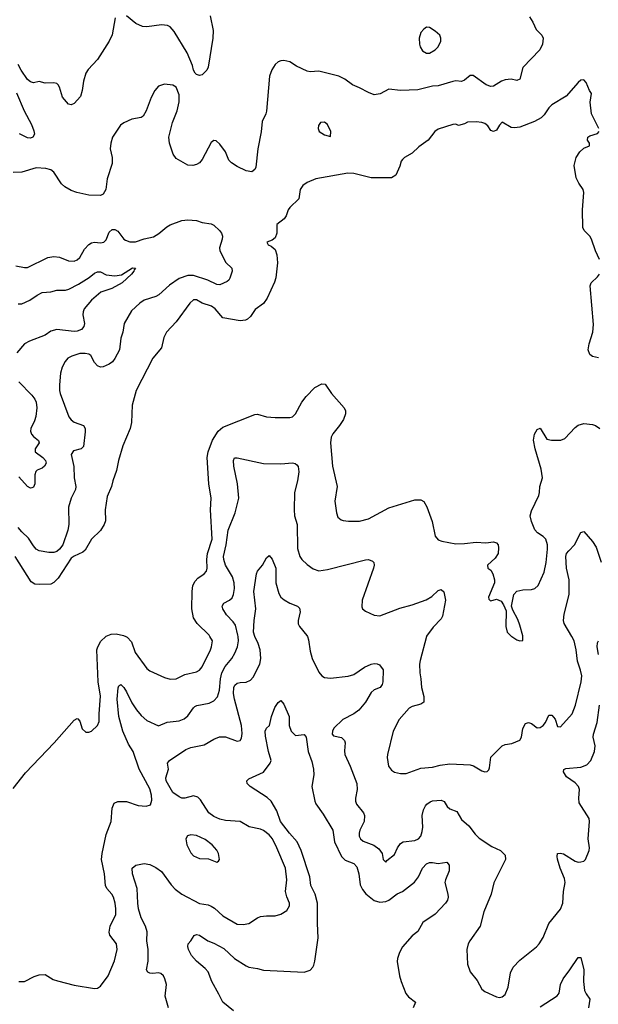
# Model space of a CAD drawing. Header units: inches. Extents: x 1694797 to 1849917, y 907313 to 1017959.
# Tile 591 of 656: x 1833396 to 1837369, y 917474 to 924237. Entities that reach past the tile are written whole.
import ezdxf

# ---------------------------------------------------------------- set-up
doc = ezdxf.new("R2010")
doc.units = ezdxf.units.IN
doc.header["$MEASUREMENT"] = 0
doc.layers.add('B8931', color=7, linetype='Continuous')
doc.layers.add('B8932', color=7, linetype='Continuous')

msp = doc.modelspace()

# ---------------------------------------------------------------- linework, layer by layer
at = {"layer": 'B8931', "color": 5}
for points, elevation in [([(1833350, 918957.1), (1833436.6, 919063.4), (1833632.7, 919270), (1833770, 919426), (1833790, 919438), (1833794.4, 919434.4), (1833810, 919418), (1833825.7, 919365.7), (1833850, 919343), (1833870, 919343), (1833889.6, 919350.4), (1833931.2, 919388.8), (1833942.7, 919417.3), (1833941.2, 919470), (1833949.8, 919590), (1833935.4, 919690), (1833926.2, 919910), (1833931.7, 919930), (1833952.5, 919967.5), (1833987, 920000)], 780), ([(1833389.4, 917630.6), (1833430, 917630.7), (1833494.2, 917665.8), (1833530, 917677.3), (1833570, 917678.8), (1833624.7, 917644.7), (1833654.6, 917634.6), (1833770, 917606), (1833910, 917582.8), (1833930, 917584.7), (1833950, 917598), (1834002.9, 917670), (1834046.1, 917773.9), (1834064.4, 917850), (1834059.7, 917890), (1834015.8, 917950), (1834009.7, 917970), (1834016.4, 918010), (1834055.6, 918090), (1834057.2, 918130), (1834051.6, 918170), (1834039.3, 918210), (1834028.7, 918230), (1833994.5, 918270), (1833984.8, 918290), (1833977.5, 918370), (1833957.7, 918470), (1833961.8, 918510), (1833990, 918641), (1834024.7, 918730), (1834030, 918822), (1834044.1, 918855.9), (1834070, 918867.3), (1834130, 918866.7), (1834210, 918839.5), (1834263.9, 918836.1), (1834294.5, 918845.5), (1834304.4, 918875.6), (1834301.4, 918910), (1834290, 918954.7), (1834217.1, 919090), (1834174, 919210), (1834142, 919262), (1834103.8, 919350), (1834077, 919450), (1834065.2, 919570), (1834071.8, 919648.2), (1834077.2, 919662.8), (1834090, 919670.7), (1834110, 919650.5), (1834130, 919620.5), (1834165.7, 919545.7), (1834197.2, 919497.2), (1834230, 919457.4), (1834270, 919424.6), (1834350, 919386.4), (1834407.5, 919412.5), (1834490, 919422.3), (1834524.4, 919435.6), (1834550, 919455.6), (1834588.4, 919511.6), (1834599.6, 919520.4), (1834612.7, 919527.3), (1834697.4, 919542.6), (1834730, 919558.5), (1834754.7, 919585.3), (1834767.7, 919632.3), (1834774.3, 919710), (1834783.8, 919750), (1834805.8, 919794.2), (1834851.8, 919850), (1834874.3, 919885.7), (1834891.2, 919928.8), (1834897.7, 919970), (1834895, 920000)], 760), ([(1834124.9, 920000), (1834134.9, 919994.9), (1834163.4, 919963.4), (1834188.5, 919890), (1834270, 919780.5), (1834290, 919765.5), (1834390, 919718), (1834430, 919706.4), (1834470, 919710.4), (1834530, 919738.7), (1834610, 919758.4), (1834630, 919770.4), (1834647.9, 919792.1), (1834706.4, 919910), (1834714, 919930), (1834719.2, 919970), (1834702.4, 920000)], 780), ([(1834418.4, 917450), (1834395.6, 917530), (1834404.2, 917610), (1834393.3, 917650), (1834383.6, 917670), (1834365.9, 917685.9), (1834350, 917690.9), (1834310, 917685.6), (1834290, 917687.6), (1834276, 917696), (1834267.4, 917710), (1834278, 917770), (1834278.4, 917850), (1834268.6, 917910), (1834272, 917972), (1834260.8, 918010), (1834229.2, 918069.2), (1834212.5, 918130), (1834206.1, 918170), (1834202, 918270), (1834169.8, 918370), (1834168, 918410), (1834194, 918430), (1834250, 918442), (1834290, 918433.8), (1834330, 918414.9), (1834370, 918387), (1834435.8, 918295.8), (1834464.5, 918264.5), (1834510, 918230.2), (1834630, 918166.4), (1834690, 918156.5), (1834710, 918148.4), (1834733.5, 918133.5), (1834790, 918082.8), (1834890, 918024.9), (1834930, 918022.3), (1834969.8, 918030.2), (1835030, 918068.4), (1835050, 918076.4), (1835090, 918082.4), (1835150, 918082.4), (1835190, 918092.7), (1835230, 918119.1), (1835249.5, 918150), (1835249.6, 918170), (1835230, 918213.2), (1835220.4, 918250), (1835230.8, 918330), (1835220.8, 918410), (1835162.7, 918550), (1835130.8, 918610), (1835110, 918637.7), (1835070, 918668.4), (1835050, 918676.9), (1834972.3, 918692.3), (1834910.7, 918730.7), (1834810, 918737.4), (1834770, 918746.3), (1834730, 918764), (1834695.5, 918790), (1834637.6, 918877.6), (1834618.1, 918898.1), (1834590, 918907.1), (1834530, 918891.1), (1834510, 918891.2), (1834490, 918899.7), (1834447.4, 918930), (1834400.9, 919010), (1834400.4, 919030), (1834417.6, 919090), (1834412, 919130), (1834424.5, 919150), (1834535.8, 919224.2), (1834570, 919239.3), (1834663, 919257), (1834730, 919296.5), (1834768.9, 919311.1), (1834810, 919311.1), (1834890, 919282), (1834910, 919286.4), (1834918.5, 919301.5), (1834924.6, 919335.4), (1834919, 919390), (1834870.5, 919570), (1834864.5, 919610), (1834866.6, 919650), (1834874.2, 919665.8), (1834890, 919679.7), (1834910, 919685.2), (1834950, 919686.5), (1834980, 919700), (1834998.1, 919721.9), (1835045.7, 919810), (1835051.7, 919850), (1835046.9, 919910), (1835033.4, 919953.4), (1835010, 919999.7), (1835009.9, 920000)], 740), ([(1835371.2, 920000), (1835378.2, 919978.2), (1835390, 919898.8), (1835404.5, 919850), (1835450, 919754.9), (1835470, 919730.4), (1835490, 919719.5), (1835530, 919713.7), (1835652.3, 919727.7), (1835690, 919740.3), (1835763.7, 919790), (1835810, 919810.3), (1835830, 919814.4), (1835850, 919813.4), (1835865.8, 919805.8), (1835891.6, 919771.6), (1835889.1, 919690), (1835884.4, 919670), (1835870.3, 919650), (1835830, 919633.1), (1835810, 919616.4), (1835771, 919549), (1835724.9, 919495.1), (1835690, 919468.6), (1835615.3, 919430), (1835552.7, 919370), (1835543.2, 919350), (1835542.6, 919330), (1835550, 919318), (1835606.3, 919306.3), (1835626.3, 919286.3), (1835630.2, 919270), (1835625.8, 919214.2), (1835628.6, 919190), (1835666, 919110), (1835710.4, 918990), (1835714, 918950), (1835701.7, 918890), (1835702.6, 918870), (1835709.3, 918849.3), (1835757, 918790), (1835762.6, 918770), (1835760.3, 918730), (1835731.4, 918670), (1835726.2, 918650), (1835726.7, 918630), (1835736.9, 918610), (1835754.8, 918594.8), (1835827.7, 918567.7), (1835862.2, 918542.2), (1835884.9, 918510), (1835891.3, 918470), (1835910, 918451.3), (1835917, 918463), (1835970, 918504), (1835989.6, 918550), (1836010, 918578), (1836030, 918590.3), (1836110, 918598.9), (1836134.7, 918610), (1836150.6, 918629.4), (1836159.7, 918660.3), (1836163.7, 918690), (1836160.7, 918770), (1836169.8, 918810), (1836182.6, 918837.4), (1836190.8, 918849.2), (1836214, 918866), (1836230, 918871.5), (1836290, 918876), (1836310, 918868), (1836332.3, 918832.3), (1836350, 918818), (1836398, 918798), (1836430, 918743.7), (1836479.7, 918699.7), (1836523.2, 918643.2), (1836550, 918616.3), (1836637.5, 918557.5), (1836698, 918530), (1836730, 918498), (1836732.7, 918470), (1836651.9, 918308.1), (1836633.7, 918230), (1836583.8, 918110), (1836557.6, 918010), (1836486.4, 917910), (1836476.4, 917890), (1836466, 917850), (1836470.4, 917750.4), (1836490, 917698), (1836537.2, 917637.2), (1836570, 917579.1), (1836590, 917563.1), (1836670, 917526), (1836690, 917521), (1836710, 917526), (1836730, 917542.8), (1836750, 917592), (1836765.1, 917690), (1836784.7, 917730), (1836830, 917778.4), (1836944.5, 917870), (1836963.6, 917890), (1836990, 917934), (1837029.8, 918030.2), (1837110, 918127.7), (1837125.3, 918170), (1837129.8, 918250), (1837142.5, 918310), (1837138, 918338), (1837106.4, 918410), (1837089.4, 918470.6), (1837086, 918490), (1837089, 918510), (1837107.2, 918512.8), (1837130, 918508), (1837210, 918457.4), (1837230, 918450.3), (1837248.2, 918451.8), (1837270, 918458), (1837282, 918470), (1837305.6, 918530), (1837307.6, 918550), (1837298.4, 918610), (1837308.8, 918730), (1837305.3, 918750), (1837238.7, 918858.7), (1837234.8, 918890), (1837239.8, 918950), (1837232.8, 918970), (1837210, 918996.4), (1837150, 919037.7), (1837131.1, 919070), (1837133.1, 919086.9), (1837145.4, 919094.6), (1837250, 919102.7), (1837290, 919119), (1837317.2, 919150), (1837343.5, 919210), (1837347.2, 919250), (1837334.5, 919310), (1837335.9, 919330), (1837360.2, 919410), (1837377.3, 919530)], 740), ([(1836189.2, 920000), (1836145.4, 919834.6), (1836141.7, 919810), (1836143.6, 919750), (1836151.5, 919710), (1836155.5, 919650), (1836171.5, 919588.5), (1836170.3, 919550), (1836150, 919535.1), (1836090, 919519.7), (1836070, 919507.6), (1836002.4, 919430), (1835959.5, 919350), (1835921.3, 919190), (1835920.3, 919170), (1835929.1, 919109.1), (1835950, 919081.6), (1835970, 919068.4), (1836010, 919059.1), (1836050, 919060.5), (1836150, 919095.8), (1836230, 919102.3), (1836283.2, 919116.8), (1836350, 919126.5), (1836490, 919118), (1836511.5, 919111.5), (1836570, 919077.1), (1836590, 919070.6), (1836606.6, 919073.4), (1836616.3, 919083.7), (1836621.6, 919098.4), (1836630, 919170.7), (1836710, 919250.6), (1836730, 919258), (1836775.5, 919264.5), (1836831.2, 919288.8), (1836841.3, 919310), (1836851, 919369), (1836870, 919404), (1836890, 919410.5), (1836910, 919403.1), (1836950, 919373.1), (1836970, 919376.5), (1836991.3, 919390), (1837006.6, 919410), (1837030, 919460.7), (1837050, 919460.7), (1837073, 919433), (1837090, 919382.8), (1837110, 919380.7), (1837189.6, 919470), (1837211.9, 919530), (1837251, 919690), (1837255, 919730), (1837247, 919770), (1837225.2, 919830), (1837218.2, 919910), (1837204.1, 919970), (1837186.6, 920000)], 760), ([(1836775, 920000), (1836810, 919978.8), (1836830, 919971.3), (1836850, 919974), (1836850, 920000)], 780), ([(1837370, 919878), (1837362.2, 919930), (1837364, 919956), (1837370, 919970.7)], 740), ([(1834863.5, 917430), (1834789.7, 917490), (1834764.2, 917544.2), (1834714.2, 917630), (1834690, 917698), (1834670, 917720.9), (1834609.7, 917770), (1834574.7, 917810), (1834555.1, 917850), (1834549.6, 917870.4), (1834552, 917890), (1834571.8, 917910), (1834593.7, 917946.3), (1834610, 917954), (1834630, 917948.9), (1834687.3, 917910), (1834730, 917894.3), (1834798.5, 917858.5), (1834870, 917788.2), (1834950, 917739.3), (1834970, 917729.5), (1835030, 917720.9), (1835070, 917709.4), (1835350, 917694.9), (1835390, 917708.9), (1835409.7, 917730), (1835416.2, 917743.8), (1835423.5, 917770), (1835444.7, 917930), (1835439.9, 918030), (1835440.5, 918170), (1835425.6, 918230), (1835394.5, 918290), (1835388.6, 918350), (1835328.3, 918530), (1835300.2, 918590), (1835248.7, 918648.7), (1835187.4, 918730), (1835162.1, 918802.1), (1835122, 918870), (1835095.4, 918895.4), (1834979.5, 918970), (1834958, 918990), (1834956, 919010), (1834970, 919024), (1835070, 919068.4), (1835116.3, 919130), (1835122.2, 919150), (1835105, 919210), (1835084.9, 919315.1), (1835082.4, 919350), (1835089.7, 919370.3), (1835111.6, 919390), (1835125.4, 919450), (1835147.2, 919512.8), (1835170, 919548), (1835190, 919560.7), (1835210, 919534.8), (1835245.7, 919450), (1835246.4, 919390), (1835259.3, 919350), (1835290, 919321.6), (1835350, 919326.4), (1835363.7, 919310), (1835376.5, 919210), (1835402.6, 919142.6), (1835414.3, 919090), (1835416.5, 919050), (1835401.5, 918970), (1835421.8, 918870), (1835430, 918850.4), (1835479.2, 918779.2), (1835545.2, 918670), (1835557.2, 918590), (1835605.9, 918490), (1835630, 918464.6), (1835690, 918441.2), (1835710, 918418), (1835724.4, 918370), (1835734.5, 918294.5), (1835750, 918263), (1835772.4, 918232.4), (1835830, 918188.4), (1835870, 918175.8), (1835910, 918179.6), (1835930, 918189.1), (1835987.3, 918232.7), (1836024.4, 918250), (1836107.5, 918312.5), (1836135, 918350), (1836161.6, 918410), (1836190, 918439.2), (1836210, 918447.9), (1836230, 918448.9), (1836270, 918441.3), (1836330, 918450.4), (1836344.4, 918430), (1836345.3, 918390), (1836319.7, 918330), (1836315.8, 918310), (1836336.1, 918230), (1836338.5, 918210), (1836333.8, 918190), (1836320.9, 918170), (1836250, 918093.5), (1836163.5, 918036.5), (1836130, 917973.6), (1836090, 917943.5), (1836025.5, 917870), (1836003.6, 917830), (1835990.2, 917790), (1835988.3, 917768.3), (1836003.5, 917670), (1836015.2, 917630), (1836047.9, 917547.9), (1836066.7, 917526.7), (1836113, 917490), (1836098, 917450)], 720), ([(1836970, 917457.8), (1837087.5, 917532.5), (1837100.5, 917550), (1837109.6, 917610), (1837128.2, 917650), (1837174.3, 917710), (1837230, 917796.3), (1837250, 917796), (1837270.2, 917710), (1837267.6, 917630), (1837275.2, 917570), (1837285.2, 917545.2), (1837310.3, 917510), (1837301.2, 917450)], 720)]:
    msp.add_lwpolyline(points, dxfattribs=dict(at, elevation=elevation))
at = {"layer": 'B8931', "color": 5, "elevation": 760}
msp.add_lwpolyline([(1834570, 918639.3), (1834548.2, 918631.8), (1834537.3, 918610), (1834544.4, 918570), (1834570, 918514.8), (1834590, 918493.4), (1834630, 918475.5), (1834693.4, 918473.4), (1834750, 918451.3), (1834762, 918458), (1834768.7, 918470), (1834761.2, 918510), (1834750, 918534), (1834717.2, 918570), (1834670, 918606.6), (1834610, 918634.5)], close=True, dxfattribs=at)
at = {"layer": 'B8932', "color": 5}
for points, elevation in [([(1836895.6, 924255.6), (1836919.2, 924219.2), (1836943, 924170), (1836982.4, 924130), (1836991.6, 924110), (1836984.9, 924070), (1836968.2, 924030), (1836851.6, 923908.4), (1836830, 923829.2), (1836810, 923818.4), (1836770, 923829.6), (1836730, 923825.1), (1836704.2, 923815.8), (1836650, 923781.6), (1836630, 923777.6), (1836599.3, 923790), (1836510, 923854), (1836490, 923853.3), (1836450, 923821.6), (1836430, 923811.6), (1836390, 923816.2), (1836370, 923813.6), (1836270, 923783.6), (1836230, 923779.5), (1836130, 923755.6), (1836010.3, 923749.7), (1835930, 923759.5), (1835871.7, 923728.3), (1835830, 923721.7), (1835790, 923736.3), (1835729.9, 923769.9), (1835681.6, 923790), (1835628.5, 923828.5), (1835588.4, 923848.4), (1835450, 923884.2), (1835390, 923879.8), (1835370, 923883.2), (1835297.5, 923917.5), (1835250, 923946.6), (1835210, 923956.9), (1835190, 923955.6), (1835170, 923947.6), (1835150, 923929.6), (1835127.6, 923892.4), (1835112.3, 923850), (1835091.4, 923608.6), (1835086.7, 923590), (1835061.2, 923538.8), (1835053.3, 923466.7), (1835030.4, 923350), (1835016.3, 923223.7), (1835010, 923208.7), (1834990, 923192.7), (1834950, 923198.9), (1834888.9, 923228.9), (1834850, 923254.3), (1834832.5, 923272.5), (1834809.7, 923330), (1834770, 923381.6), (1834744.8, 923404.8), (1834730, 923407), (1834710, 923394), (1834650, 923277.2), (1834630, 923253.2), (1834610, 923242.7), (1834584.5, 923235.5), (1834550, 923238), (1834470, 923283.7), (1834450, 923314), (1834425.6, 923390), (1834419.8, 923430), (1834445.3, 923530), (1834478.2, 923610), (1834490, 923672), (1834490, 923722), (1834470, 923773.6), (1834447.9, 923787.9), (1834390, 923793.6), (1834350, 923779.5), (1834323, 923750), (1834297.7, 923702.3), (1834264.4, 923610), (1834244.9, 923575.1), (1834230, 923564.5), (1834165.1, 923554.9), (1834110, 923529.6), (1834088.2, 923511.8), (1834032.9, 923430), (1834020.7, 923390), (1834017.2, 923350), (1834030.3, 923289.7), (1834032, 923250), (1833996.4, 923143.6), (1833987.1, 923070), (1833970, 923038.3), (1833950, 923029), (1833870, 923031.2), (1833789.4, 923049.4), (1833750, 923063.4), (1833705.4, 923090), (1833682.2, 923110), (1833629.6, 923190), (1833610, 923205.4), (1833575.7, 923215.7), (1833510, 923220.4), (1833410, 923189.7), (1833350, 923187.6)], 760), ([(1834052.2, 924250), (1834030, 924134), (1834010, 924089.3), (1833930, 923964), (1833865.8, 923894.2), (1833850, 923868.7), (1833834.4, 923814.4), (1833825.5, 923750), (1833814, 923710), (1833770, 923661.2), (1833750, 923653.2), (1833730, 923657.2), (1833690, 923706), (1833670, 923774), (1833660.9, 923790), (1833650, 923798.4), (1833630, 923802.9), (1833570, 923801.6), (1833530, 923811.6), (1833490, 923804.5), (1833470, 923809.4), (1833450, 923826.6), (1833406, 923890), (1833384.7, 923930)], 740), ([(1834703.9, 924263.9), (1834723.4, 924163.4), (1834723.1, 924110), (1834690.4, 923910), (1834680.7, 923890), (1834650, 923858), (1834630, 923854), (1834610, 923859.6), (1834601.3, 923870), (1834590, 923889.4), (1834582.5, 923922.5), (1834546.2, 924010), (1834456.8, 924156.8), (1834430, 924187.6), (1834410, 924198), (1834370, 924202.6), (1834270, 924187.3), (1834239.5, 924190), (1834193.5, 924210), (1834130, 924263.9)], 740), ([(1837371.8, 923490), (1837322.9, 923590), (1837313.2, 923670), (1837322, 923730), (1837309, 923750), (1837286.6, 923806.6), (1837270, 923824), (1837250, 923821.2), (1837230, 923805.2), (1837147.5, 923712.5), (1837050, 923652.6), (1837028.8, 923631.2), (1836996.8, 923583.2), (1836976.1, 923563.9), (1836930, 923537.1), (1836830, 923499.7), (1836794.5, 923494.5), (1836770, 923496.9), (1836710, 923533), (1836690, 923511.8), (1836670, 923478.7), (1836650, 923468), (1836630, 923476.9), (1836610, 923507.6), (1836590, 923525.1), (1836570, 923532), (1836530, 923536.2), (1836470, 923533), (1836450, 923521.3), (1836410, 923511.3), (1836390, 923519.7), (1836370, 923517.7), (1836270, 923484.2), (1836247.7, 923470), (1836200.7, 923410), (1836135.8, 923364.2), (1836090, 923320.7), (1836038.8, 923290), (1836024.1, 923275.9), (1836015.5, 923264.5), (1836005.3, 923230), (1835978.7, 923170), (1835950, 923151.2), (1835810, 923151.7), (1835690, 923179.7), (1835650, 923182.4), (1835430, 923145.1), (1835370, 923119.6), (1835340.7, 923099.3), (1835321.5, 923070), (1835313.1, 923006.9), (1835251.9, 922948.1), (1835240.3, 922930), (1835225.7, 922890), (1835211.1, 922868.9), (1835162, 922830), (1835161.6, 922770), (1835150, 922739), (1835130, 922722), (1835094, 922710), (1835102, 922690), (1835122, 922682), (1835150, 922658.8), (1835161.3, 922621.3), (1835167.1, 922567.1), (1835155.3, 922464.7), (1835146.6, 922433.4), (1835095.8, 922324.2), (1835070, 922286.6), (1835013.7, 922246.3), (1834980.6, 922199.4), (1834960.3, 922179.7), (1834947.1, 922172.9), (1834910.4, 922169.6), (1834790, 922189.7), (1834737.6, 922250), (1834713.3, 922270), (1834649.3, 922289.3), (1834610, 922313.5), (1834590, 922312.6), (1834565.3, 922290), (1834470, 922161.6), (1834403.8, 922090), (1834386.4, 922053.6), (1834370, 921983.7), (1834310, 921912), (1834196, 921690), (1834168.9, 921590), (1834162.8, 921470), (1834155.3, 921430), (1834104, 921310), (1834074.6, 921210), (1834060.3, 921139.7), (1834034.9, 921070), (1834026.4, 921030), (1833997.5, 920962.5), (1833983.6, 920870), (1833984.8, 920795.2), (1833976.5, 920770), (1833951.3, 920728.7), (1833890, 920669.6), (1833846.6, 920593.4), (1833830, 920578.9), (1833770, 920553.1), (1833750, 920538.7), (1833659.3, 920400.7), (1833630, 920370.7), (1833610, 920361), (1833530, 920356.8), (1833500.8, 920360.8), (1833475.8, 920375.8), (1833365, 920550)], 780), ([(1833374.2, 923734.2), (1833427.5, 923610), (1833476.8, 923516.8), (1833493.5, 923473.5), (1833497.6, 923450), (1833486, 923430), (1833470, 923422.8), (1833450, 923426.2), (1833394, 923454)], 740), ([(1837378.4, 922590), (1837350, 922649.6), (1837322.4, 922730), (1837310, 922750.8), (1837271.8, 922790), (1837262.8, 922810), (1837261.1, 922930), (1837269.8, 923050), (1837265, 923070), (1837234.4, 923114.4), (1837217.3, 923150), (1837203.6, 923236.4), (1837216.4, 923290), (1837241.3, 923330), (1837270, 923354.4), (1837308.7, 923370), (1837309.2, 923390), (1837295.1, 923410), (1837297.2, 923430), (1837310, 923439.1), (1837364.1, 923455.9), (1837376, 923470)], 780), ([(1833370, 922546.5), (1833430, 922534.7), (1833450, 922535.8), (1833590, 922602.8), (1833630, 922611.4), (1833670, 922606.5), (1833730, 922581.1), (1833770, 922579.5), (1833790, 922587.4), (1833810, 922604.4), (1833839.8, 922660.2), (1833870, 922693.7), (1833890, 922704.4), (1833910, 922708.1), (1833950, 922705.4), (1833974, 922710), (1833990, 922726), (1834010, 922778.8), (1834030, 922796.3), (1834050, 922794.9), (1834070, 922783.7), (1834110, 922730.4), (1834123.1, 922723.1), (1834152.3, 922712.3), (1834190, 922711.3), (1834250, 922731), (1834314.5, 922745.5), (1834352.2, 922767.8), (1834406.6, 922813.4), (1834430, 922827.2), (1834510, 922856.9), (1834550, 922863.2), (1834610, 922856.9), (1834650, 922843.1), (1834710, 922835.3), (1834730, 922825.5), (1834767.7, 922790), (1834782, 922770), (1834787.7, 922750), (1834787.3, 922730), (1834767.3, 922670), (1834770.8, 922650), (1834810.3, 922570.3), (1834853.4, 922530), (1834854.9, 922510), (1834838.4, 922461.6), (1834831.6, 922448.4), (1834820.4, 922439.6), (1834770, 922415.4), (1834750, 922417.4), (1834687.9, 922447.9), (1834590, 922479.8), (1834550, 922480.6), (1834490, 922459), (1834425.5, 922414.5), (1834352.1, 922347.9), (1834330, 922336.1), (1834250, 922309.7), (1834220.4, 922290), (1834163.4, 922236.6), (1834113.7, 922150), (1834104.2, 922090), (1834090.2, 922049.8), (1834080.3, 921970), (1834050.2, 921909.8), (1834032.6, 921887.4), (1834010.4, 921870), (1833970, 921852.8), (1833950, 921851.2), (1833930, 921858.7), (1833910, 921882), (1833884.7, 921930), (1833870, 921939.3), (1833845.4, 921945.4), (1833810, 921943.7), (1833753.4, 921926.6), (1833727.2, 921912.8), (1833708.2, 921890), (1833688.4, 921850), (1833677.1, 921810), (1833668.4, 921730), (1833668.8, 921690), (1833673.7, 921670), (1833734, 921510), (1833749.2, 921489.2), (1833770, 921473.7), (1833833.4, 921450), (1833846.4, 921430), (1833846.1, 921406.1), (1833835.1, 921304.9), (1833817.3, 921290), (1833765.1, 921274.9), (1833750.3, 921250), (1833767.5, 921167.5), (1833770.8, 921090), (1833782, 921030), (1833779.4, 921010), (1833750.2, 920950), (1833731.4, 920890), (1833732.5, 920770), (1833725.4, 920730), (1833692.6, 920630), (1833670, 920599.4), (1833650, 920584.8), (1833630, 920578), (1833597.1, 920577.1), (1833530, 920588), (1833510, 920600.5), (1833490, 920622.4), (1833455.7, 920675.7), (1833410, 920718.4), (1833384.5, 920750)], 760), ([(1833386.5, 922286.5), (1833410, 922286.5), (1833466.3, 922310), (1833515, 922345), (1833550, 922363.9), (1833610, 922368.2), (1833650, 922379.3), (1833710, 922379.8), (1833733.4, 922386.6), (1833799.9, 922420.1), (1833873.1, 922466.9), (1833910, 922496.5), (1833930, 922506), (1833950, 922505.3), (1833990, 922485.2), (1834050, 922478.6), (1834094.3, 922485.7), (1834170, 922532.8), (1834190.4, 922530), (1834181.1, 922518.9), (1834180.3, 922510), (1834162.6, 922490), (1834099.1, 922430), (1834028.9, 922390), (1833954.2, 922365.8), (1833888, 922310), (1833839, 922250), (1833831.5, 922230), (1833830.3, 922209.7), (1833840.3, 922150), (1833836.5, 922130), (1833819.3, 922110), (1833790, 922097.6), (1833770, 922095), (1833650, 922108.2), (1833610, 922098.8), (1833570, 922069.8), (1833463.1, 922030), (1833430, 922010.7), (1833376.9, 921950)], 740), ([(1837370, 921913.7), (1837330, 921923.1), (1837310, 921938.4), (1837299.8, 921970), (1837305.3, 922010), (1837332, 922090), (1837337, 922143), (1837313.7, 922410), (1837320.5, 922430), (1837364.4, 922470), (1837377.6, 922490)], 780), ([(1833390.7, 921750.7), (1833478.4, 921658.4), (1833499.7, 921630), (1833508.4, 921610), (1833514.2, 921570), (1833507.8, 921512.2), (1833498, 921482), (1833471.7, 921430), (1833470.3, 921410), (1833476.5, 921390), (1833490, 921373.4), (1833525.7, 921345.7), (1833529, 921330), (1833503.2, 921290), (1833503.1, 921270), (1833554.7, 921230), (1833572.3, 921210), (1833578, 921190), (1833567.2, 921170), (1833550, 921156), (1833516.7, 921143.3), (1833505.8, 921134.2), (1833500.6, 921110), (1833500.2, 921050), (1833490, 921027.3), (1833478.5, 921021.5), (1833470, 921018.9), (1833450, 921029.7), (1833390, 921098)], 740), ([(1834702.4, 920000), (1834696.9, 920010), (1834614.7, 920090), (1834590, 920129.4), (1834578.2, 920190), (1834580.6, 920310), (1834585.7, 920350), (1834600.2, 920379.8), (1834619.4, 920400.6), (1834662.4, 920430), (1834677.7, 920450), (1834682.4, 920470), (1834680.9, 920530), (1834685.5, 920570), (1834716.7, 920670), (1834706.3, 920870), (1834710.7, 920950), (1834693.6, 921050), (1834682.6, 921230), (1834691.1, 921268.9), (1834719.1, 921350), (1834758.8, 921410), (1834790, 921437.7), (1835010, 921525), (1835030, 921528), (1835090, 921510.2), (1835150, 921503.6), (1835250, 921504.6), (1835269.7, 921510.3), (1835289.7, 921530.3), (1835333.3, 921610), (1835362.4, 921650), (1835423.6, 921710), (1835470, 921737.1), (1835494.2, 921734.2), (1835537.1, 921670), (1835623.8, 921570), (1835632.4, 921550), (1835632.2, 921530), (1835618.3, 921490), (1835592.9, 921450), (1835546.9, 921393.1), (1835535.8, 921370), (1835529.2, 921330), (1835542.8, 921170), (1835576.9, 921030), (1835560.3, 920930), (1835570.5, 920850.5), (1835581.1, 920821.1), (1835602.4, 920802.4), (1835617.5, 920797.5), (1835652.8, 920792.8), (1835730, 920792.7), (1835790, 920808.4), (1835930, 920884.2), (1836110, 920938.4), (1836150, 920939.1), (1836170, 920927.3), (1836191.6, 920891.6), (1836228.2, 920790), (1836248, 920690), (1836270, 920665.5), (1836295.1, 920655.1), (1836390, 920637.8), (1836450, 920638.5), (1836530, 920647.8), (1836596.2, 920643.8), (1836650, 920650.4), (1836670, 920644), (1836680.5, 920630), (1836684.4, 920610), (1836680.5, 920570), (1836661.3, 920538.7), (1836607.3, 920490), (1836611.3, 920470), (1836630, 920456), (1836644, 920430), (1836656, 920390), (1836656, 920370), (1836616, 920270), (1836618, 920258), (1836626.8, 920246.8), (1836630, 920246), (1836670, 920258), (1836702.8, 920242.8), (1836719.1, 920219.1), (1836736.9, 920176.9), (1836734.4, 920070), (1836743.8, 920030), (1836770, 920003), (1836775, 920000)], 780), ([(1836850, 920000), (1836850, 920006), (1836830, 920079), (1836816.2, 920116.2), (1836782, 920182), (1836774, 920210), (1836789.2, 920290), (1836810, 920310.8), (1836850, 920320.5), (1836910, 920322.6), (1836932.3, 920330), (1836956.2, 920350), (1836998.3, 920441.7), (1837011.2, 920508.8), (1837020.9, 920600.9), (1837019.2, 920630), (1837008.4, 920668.4), (1836990, 920687.3), (1836952.7, 920712.7), (1836934.2, 920734.2), (1836909.5, 920790), (1836902, 920830), (1836910, 920864.7), (1836959.6, 920970), (1836965.6, 920990), (1836968, 921030), (1836985.3, 921090), (1836977.7, 921150), (1836934.5, 921290), (1836924.7, 921350), (1836930, 921391), (1836950, 921422.8), (1836970, 921430.8), (1837016.7, 921356.7), (1837048, 921348), (1837111.7, 921348.3), (1837139.3, 921360.7), (1837210, 921436), (1837230, 921451), (1837270, 921462.8), (1837330, 921457.3), (1837350, 921450.8), (1837378.8, 921430)], 780), ([(1834895, 920000), (1834894.1, 920010), (1834878.3, 920078.3), (1834862.1, 920102.1), (1834816.2, 920150), (1834790.8, 920190), (1834785.7, 920210), (1834797, 920230), (1834837.6, 920250), (1834854.4, 920265.6), (1834864.5, 920290), (1834869.8, 920330), (1834867.8, 920370), (1834857.4, 920410), (1834810, 920491), (1834796.6, 920530), (1834795, 920550), (1834812.7, 920630), (1834828.1, 920731.9), (1834874.4, 920850), (1834900.8, 920950), (1834890.9, 921050), (1834865.8, 921170), (1834863.1, 921210), (1834870, 921227.3), (1834890, 921228.4), (1835070, 921188.2), (1835190, 921186.4), (1835270, 921192.7), (1835288.4, 921188.4), (1835299.9, 921179.9), (1835308.4, 921168.4), (1835312, 921132), (1835303.6, 921070), (1835282.4, 920990), (1835280.7, 920870), (1835283.6, 920830), (1835300.7, 920770), (1835304.2, 920604.2), (1835320.3, 920550), (1835332.4, 920530), (1835370, 920494.4), (1835410, 920466.4), (1835450, 920452), (1835510, 920460.9), (1835770, 920528.2), (1835790.4, 920530.4), (1835818.7, 920518.7), (1835827.9, 920507.9), (1835830.4, 920490), (1835826.4, 920470), (1835746.7, 920250), (1835745.3, 920205.3), (1835750.8, 920190), (1835770, 920174), (1835830, 920146.8), (1835870, 920142.8), (1836005.4, 920194.6), (1836090, 920218), (1836187.5, 920252.5), (1836225.7, 920274.3), (1836270, 920316.3), (1836290, 920324), (1836308.2, 920308.2), (1836320.3, 920250), (1836299.5, 920140.5), (1836290, 920121.6), (1836234.7, 920065.3), (1836190, 920002.9), (1836189.2, 920000)], 760), ([(1837186.6, 920000), (1837133.8, 920090), (1837129.8, 920110), (1837133.9, 920153.9), (1837169.8, 920290), (1837169.9, 920390), (1837150.7, 920470), (1837145.1, 920550), (1837151.6, 920570), (1837166, 920590), (1837204.5, 920630), (1837250, 920716), (1837270, 920722.8), (1837330, 920652.7), (1837353.3, 920613.3), (1837387.8, 920510)], 760), ([(1835009.9, 920000), (1835001.9, 920030), (1835005.3, 920110), (1835016.7, 920190), (1835002.9, 920310), (1835022.2, 920430), (1835029.7, 920450), (1835063.6, 920490), (1835090, 920540.7), (1835110, 920558), (1835130, 920531), (1835155.2, 920470), (1835154.9, 920370), (1835174.9, 920294.9), (1835190, 920270.7), (1835212.9, 920252.9), (1835250, 920230.4), (1835302.8, 920210), (1835316.2, 920196.2), (1835322, 920170), (1835308.2, 920110), (1835308.5, 920088.5), (1835317.4, 920070), (1835368.5, 920008.5), (1835371.2, 920000)], 740), ([(1833987, 920000), (1833990, 920002.8), (1834024.1, 920015.9), (1834058.5, 920018.5), (1834108.4, 920008.4), (1834124.9, 920000)], 780)]:
    msp.add_lwpolyline(points, dxfattribs=dict(at, elevation=elevation))
for points, elevation in [([(1836190, 924185.1), (1836170, 924172.3), (1836150, 924149.2), (1836138.9, 924110), (1836140.3, 924070), (1836144.9, 924050), (1836163, 924023), (1836190, 924008.2), (1836210, 924008.2), (1836249.4, 924030), (1836269.8, 924050.2), (1836288.3, 924090), (1836288.4, 924110), (1836279.8, 924130), (1836250, 924159.2), (1836210, 924183)], 760), ([(1835490, 923534), (1835462, 923530), (1835446.8, 923510), (1835446, 923490), (1835452, 923470), (1835490, 923446), (1835530, 923434), (1835532.3, 923470), (1835510, 923518)], 780)]:
    msp.add_lwpolyline(points, close=True, dxfattribs=dict(at, elevation=elevation))

doc.saveas('drawing.dxf')
